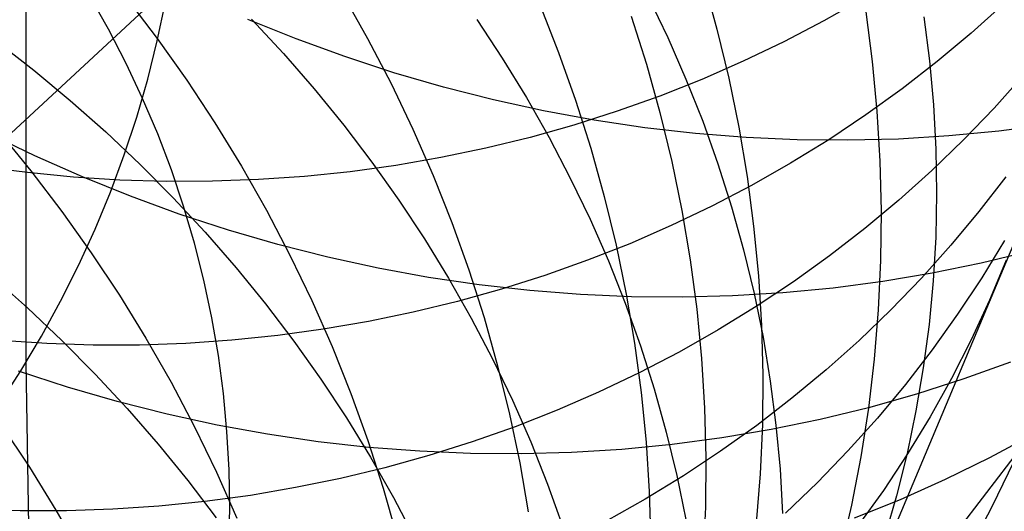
# Model space of a CAD drawing. Header units: millimetres. Extents: x 119 to 175.9, y -203.1 to -153.8.
# Tile 328 of 377: x 161.255 to 162.044, y -160.815 to -160.421. Entities that reach past the tile are written whole.
import ezdxf

# ---------------------------------------------------------------- set-up
doc = ezdxf.new("R2010")
doc.units = ezdxf.units.MM
doc.header["$MEASUREMENT"] = 0
doc.layers.add('Layer 01', color=5, linetype='Continuous', true_color=0x0000ff)

msp = doc.modelspace()

# ---------------------------------------------------------------- linework, layer by layer
at = {"layer": 'Layer 01'}
for p, q in [((161.25999, -160.69562, 19.08406), (161.25999, -159.12798, 15.27351)), ((160.97575, -160.76453, 49.77148), (162.23018, -159.60159, 54.41725)), ((161.80283, -160.38998, 45.90729), (161.81363, -160.42889, 45.91722)), ((161.32599, -160.42871, 20.71392), (161.31067, -160.40164, 20.728)), ((161.34041, -160.40382, 44.56895), (161.36519, -160.43642, 44.57516)), ((161.51366, -160.4008, 45.00999), (161.53369, -160.43628, 45.0177)), ((161.75838, -160.4024, 25.66316), (161.77419, -160.43537, 25.65241)), ((161.93042, -160.40437, 21.7792), (161.8992, -160.42218, 21.76857)), ((161.36514, -160.43812, 19.18999), (161.37165, -160.40712, 19.20274)), ((161.67186, -160.40988, 45.45971), (161.68674, -160.44757, 45.46878)), ((162.04378, -160.40824, 22.23498), (162.01737, -160.43199, 22.22277)), ((161.47639, -160.43653, 51.19593), (161.43782, -160.42095, 51.20244)), ((161.4406, -160.42084, 26.44373), (161.46623, -160.4484, 26.43691)), ((161.62118, -160.42109, 26.05614), (161.64161, -160.45202, 26.04699)), ((161.74487, -160.4183, 45.68753), (161.75705, -160.45682, 45.69724)), ((161.8992, -160.42218, 21.76857), (161.8673, -160.43891, 21.7582)), ((161.93283, -160.41498, 46.3718), (161.93804, -160.45477, 46.3829)), ((161.97951, -160.41895, 24.83391), (161.98399, -160.45423, 24.82058)), ((161.34024, -160.45627, 20.69966), (161.32599, -160.42871, 20.71392)), ((161.81363, -160.42889, 45.91722), (161.82306, -160.46806, 45.92753)), ((161.23608, -160.43827, 26.81301), (161.26614, -160.46165, 26.8088)), ((161.35747, -160.46889, 19.17733), (161.36514, -160.43812, 19.18999)), ((161.36519, -160.43642, 44.57516), (161.38883, -160.46976, 44.58183)), ((161.5154, -160.45079, 51.18896), (161.47639, -160.43653, 51.19593)), ((161.53369, -160.43628, 45.0177), (161.55248, -160.47235, 45.02584)), ((161.77419, -160.43537, 25.65241), (161.7888, -160.46876, 25.64128)), ((162.01737, -160.43199, 22.22277), (161.99007, -160.4548, 22.21074)), ((161.8673, -160.43891, 21.7582), (161.83476, -160.45454, 21.74809)), ((161.46623, -160.4484, 26.43691), (161.49088, -160.47671, 26.42959)), ((161.55478, -160.46372, 51.18153), (161.5154, -160.45079, 51.18896)), ((161.64161, -160.45202, 26.04699), (161.66092, -160.48352, 26.03739)), ((161.68674, -160.44757, 45.46878), (161.70029, -160.48566, 45.47826)), ((161.98399, -160.45423, 24.82058), (161.98717, -160.48955, 24.80701)), ((161.26614, -160.46165, 26.8088), (161.29539, -160.48593, 26.80406)), ((161.35341, -160.48428, 20.68525), (161.34024, -160.45627, 20.69966)), ((161.75705, -160.45682, 45.69724), (161.76788, -160.49565, 45.70732)), ((161.83476, -160.45454, 21.74809), (161.80162, -160.46905, 21.73827)), ((161.93804, -160.45477, 46.3829), (161.94184, -160.49463, 46.39433)), ((161.99007, -160.4548, 22.21074), (161.96191, -160.47666, 22.19891)), ((161.34865, -160.49939, 19.16478), (161.35747, -160.46889, 19.17733)), ((161.38883, -160.46976, 44.58183), (161.41131, -160.5038, 44.58895)), ((161.5945, -160.47529, 51.17367), (161.55478, -160.46372, 51.18153)), ((161.80162, -160.46905, 21.73827), (161.76792, -160.48242, 21.72874)), ((161.7888, -160.46876, 25.64128), (161.8022, -160.50253, 25.62977)), ((161.82306, -160.46806, 45.92753), (161.83111, -160.50743, 45.9382)), ((162.05939, -160.46578, 22.6542), (162.03584, -160.49209, 22.6412)), ((161.49088, -160.47671, 26.42959), (161.51453, -160.50574, 26.42179)), ((161.55248, -160.47235, 45.02584), (161.57, -160.50894, 45.03441)), ((161.63451, -160.4855, 51.16537), (161.5945, -160.47529, 51.17367)), ((161.96191, -160.47666, 22.19891), (161.93293, -160.49752, 22.18729)), ((161.29539, -160.48593, 26.80406), (161.3238, -160.51109, 26.79878)), ((161.36549, -160.51271, 20.6707), (161.35341, -160.48428, 20.68525)), ((161.67475, -160.49432, 51.15665), (161.63451, -160.4855, 51.16537)), ((161.66092, -160.48352, 26.03739), (161.6791, -160.51556, 26.02736)), ((161.70029, -160.48566, 45.47826), (161.7125, -160.5241, 45.48813)), ((161.76792, -160.48242, 21.72874), (161.7337, -160.49463, 21.71952)), ((161.98717, -160.48955, 24.80701), (161.98906, -160.52488, 24.79321)), ((162.03584, -160.49209, 22.6412), (162.01131, -160.51756, 22.62834)), ((161.33869, -160.5296, 19.15236), (161.34865, -160.49939, 19.16478)), ((161.71518, -160.50176, 51.14752), (161.67475, -160.49432, 51.15665)), ((161.7337, -160.49463, 21.71952), (161.69901, -160.50568, 21.71061)), ((161.75575, -160.5078, 51.13799), (161.71518, -160.50176, 51.14752)), ((161.76788, -160.49565, 45.70732), (161.77734, -160.53474, 45.71778)), ((162.09506, -160.49659, 23.51864), (161.79224, -161.21734, 25.33341)), ((161.93293, -160.49752, 22.18729), (161.90316, -160.51738, 22.1759)), ((161.94184, -160.49463, 46.39433), (161.94423, -160.5345, 46.40609)), ((161.41131, -160.5038, 44.58895), (161.43259, -160.53851, 44.59652)), ((161.51453, -160.50574, 26.42179), (161.53714, -160.53545, 26.4135)), ((161.57, -160.50894, 45.03441), (161.58623, -160.54603, 45.04339)), ((161.69901, -160.50568, 21.71061), (161.66388, -160.51554, 21.70203)), ((161.79642, -160.51243, 51.12807), (161.75575, -160.5078, 51.13799)), ((161.8022, -160.50253, 25.62977), (161.81437, -160.53664, 25.6179)), ((161.83111, -160.50743, 45.9382), (161.83777, -160.54697, 45.94922)), ((162.07951, -160.50522, 51.04881), (162.03958, -160.51049, 51.06109)), ((161.2671, -160.53036, 50.71905), (161.22953, -160.51226, 50.72447)), ((161.23792, -160.51068, 44.15279), (161.26383, -160.54235, 44.15882)), ((161.3238, -160.51109, 26.79878), (161.35132, -160.5371, 26.79299)), ((161.37644, -160.54153, 20.65603), (161.36549, -160.51271, 20.6707)), ((161.66388, -160.51554, 21.70203), (161.62836, -160.52422, 21.69378)), ((161.6791, -160.51556, 26.02736), (161.69613, -160.5481, 26.01691)), ((161.83712, -160.51565, 51.11778), (161.79642, -160.51243, 51.12807)), ((161.87782, -160.51745, 51.10711), (161.83712, -160.51565, 51.11778)), ((161.90316, -160.51738, 22.1759), (161.87263, -160.53619, 22.16474)), ((161.91847, -160.51784, 51.0961), (161.87782, -160.51745, 51.10711)), ((161.95901, -160.51681, 51.08475), (161.91847, -160.51784, 51.0961)), ((161.99939, -160.51436, 51.07308), (161.95901, -160.51681, 51.08475)), ((162.03958, -160.51049, 51.06109), (161.99939, -160.51436, 51.07308)), ((161.62836, -160.52422, 21.69378), (161.59248, -160.53168, 21.68588)), ((161.7125, -160.5241, 45.48813), (161.72336, -160.56285, 45.49837)), ((162.01131, -160.51756, 22.62834), (161.98582, -160.54215, 22.61564)), ((161.98906, -160.52488, 24.79321), (161.98965, -160.56017, 24.7792)), ((161.3052, -160.54719, 50.71315), (161.2671, -160.53036, 50.71905)), ((161.32761, -160.55946, 19.14007), (161.33869, -160.5296, 19.15236)), ((161.59248, -160.53168, 21.68588), (161.5563, -160.53794, 21.67834)), ((161.26107, -160.54371, 21.63182), (161.22411, -160.53888, 21.62784)), ((161.35132, -160.5371, 26.79299), (161.37794, -160.56392, 26.78667)), ((161.43259, -160.53851, 44.59652), (161.45265, -160.57384, 44.60452)), ((161.5563, -160.53794, 21.67834), (161.51985, -160.54297, 21.67116)), ((161.53714, -160.53545, 26.4135), (161.55869, -160.56581, 26.40475)), ((161.77734, -160.53474, 45.71778), (161.78542, -160.57404, 45.7286)), ((161.81437, -160.53664, 25.6179), (161.82531, -160.57104, 25.60568)), ((161.87263, -160.53619, 22.16474), (161.84138, -160.55395, 22.15383)), ((161.94423, -160.5345, 46.40609), (161.94521, -160.57434, 46.41815)), ((161.29812, -160.54731, 21.63622), (161.26107, -160.54371, 21.63182)), ((161.26383, -160.54235, 44.15882), (161.28863, -160.5748, 44.16531)), ((161.33522, -160.54967, 21.64104), (161.29812, -160.54731, 21.63622)), ((161.34377, -160.56272, 50.70679), (161.3052, -160.54719, 50.71315)), ((161.38627, -160.5707, 20.64125), (161.37644, -160.54153, 20.65603)), ((161.48319, -160.54678, 21.66436), (161.44635, -160.54935, 21.65794)), ((161.51985, -160.54297, 21.67116), (161.48319, -160.54678, 21.66436)), ((161.58623, -160.54603, 45.04339), (161.60115, -160.58357, 45.05277)), ((161.69613, -160.5481, 26.01691), (161.71198, -160.58109, 26.00606)), ((161.83777, -160.54697, 45.94922), (161.84303, -160.58662, 45.96059)), ((161.98582, -160.54215, 22.61564), (161.95941, -160.56584, 22.60311)), ((162.04504, -160.54704, 23.05739), (162.02356, -160.57488, 23.04381)), ((161.37232, -160.5508, 21.64627), (161.33522, -160.54967, 21.64104)), ((161.40938, -160.5507, 21.65191), (161.37232, -160.5508, 21.64627)), ((161.44635, -160.54935, 21.65794), (161.40938, -160.5507, 21.65191)), ((161.84138, -160.55395, 22.15383), (161.80946, -160.57063, 22.1432)), ((161.3154, -160.58895, 19.12794), (161.32761, -160.55946, 19.14007)), ((161.38276, -160.57693, 50.69996), (161.34377, -160.56272, 50.70679)), ((161.37794, -160.56392, 26.78667), (161.4036, -160.59153, 26.77985)), ((161.72336, -160.56285, 45.49837), (161.73284, -160.60186, 45.50899)), ((161.98965, -160.56017, 24.7792), (161.98893, -160.59538, 24.76499)), ((161.39497, -160.60019, 20.62639), (161.38627, -160.5707, 20.64125)), ((161.55869, -160.56581, 26.40475), (161.57916, -160.59678, 26.39554)), ((161.80946, -160.57063, 22.1432), (161.77689, -160.58621, 22.13283)), ((161.82531, -160.57104, 25.60568), (161.83498, -160.60571, 25.59314)), ((161.95941, -160.56584, 22.60311), (161.9321, -160.5886, 22.59077)), ((161.28863, -160.5748, 44.16531), (161.31229, -160.60799, 44.17226)), ((161.42214, -160.5898, 50.69267), (161.38276, -160.57693, 50.69996)), ((161.45265, -160.57384, 44.60452), (161.47147, -160.60975, 44.61295)), ((161.78542, -160.57404, 45.7286), (161.79211, -160.6135, 45.73977)), ((161.94521, -160.57434, 46.41815), (161.94478, -160.6141, 46.4305)), ((162.02356, -160.57488, 23.04381), (162.00104, -160.60195, 23.03034)), ((161.60115, -160.58357, 45.05277), (161.61475, -160.6215, 45.06255)), ((161.71198, -160.58109, 26.00606), (161.72663, -160.6145, 25.99481)), ((161.77689, -160.58621, 22.13283), (161.74373, -160.60066, 22.12276)), ((161.84303, -160.58662, 45.96059), (161.84688, -160.62634, 45.97227)), ((161.3021, -160.61804, 19.11597), (161.3154, -160.58895, 19.12794)), ((161.4036, -160.59153, 26.77985), (161.42829, -160.61989, 26.77252)), ((161.46185, -160.60133, 50.68495), (161.42214, -160.5898, 50.69267)), ((161.9321, -160.5886, 22.59077), (161.90394, -160.6104, 22.57863)), ((161.98893, -160.59538, 24.76499), (161.98692, -160.63047, 24.75061)), ((161.40251, -160.62995, 20.61145), (161.39497, -160.60019, 20.62639)), ((161.50184, -160.61149, 50.67678), (161.46185, -160.60133, 50.68495)), ((161.57916, -160.59678, 26.39554), (161.59851, -160.62832, 26.38588)), ((161.74373, -160.60066, 22.12276), (161.71, -160.61398, 22.113)), ((161.73284, -160.60186, 45.50899), (161.74095, -160.64109, 45.51995)), ((162.00104, -160.60195, 23.03034), (161.9775, -160.6282, 23.017)), ((162.04399, -160.59806, 23.47229), (162.02581, -160.62797, 23.45811)), ((161.31229, -160.60799, 44.17226), (161.33479, -160.64189, 44.17965)), ((161.47147, -160.60975, 44.61295), (161.48902, -160.6462, 44.6218)), ((161.54206, -160.62027, 50.66819), (161.50184, -160.61149, 50.67678)), ((161.83498, -160.60571, 25.59314), (161.84339, -160.64058, 25.58028)), ((161.90394, -160.6104, 22.57863), (161.87494, -160.63121, 22.56671)), ((162.06432, -160.60671, 50.52311), (162.02545, -160.61617, 50.53613)), ((161.28772, -160.64667, 19.10419), (161.3021, -160.61804, 19.11597)), ((161.42829, -160.61989, 26.77252), (161.45198, -160.64897, 26.76471)), ((161.71, -160.61398, 22.113), (161.67575, -160.62615, 22.10354)), ((161.72663, -160.6145, 25.99481), (161.74007, -160.64829, 25.98319)), ((161.79211, -160.6135, 45.73977), (161.79739, -160.65308, 45.75127)), ((161.94478, -160.6141, 46.4305), (161.94294, -160.65373, 46.44314)), ((162.02545, -160.61617, 50.53613), (161.9862, -160.62424, 50.54889)), ((162.04543, -160.61378, 23.90055), (162.03196, -160.64598, 23.88594)), ((161.23272, -160.62692, 27.14097), (161.26116, -160.65214, 27.13573)), ((161.58248, -160.62767, 50.65919), (161.54206, -160.62027, 50.66819)), ((161.62303, -160.63367, 50.64978), (161.58248, -160.62767, 50.65919)), ((161.61475, -160.6215, 45.06255), (161.62701, -160.65979, 45.07271)), ((161.67575, -160.62615, 22.10354), (161.64102, -160.63715, 22.09441)), ((161.84688, -160.62634, 45.97227), (161.84933, -160.66608, 45.98427)), ((161.9862, -160.62424, 50.54889), (161.94659, -160.63092, 50.56138)), ((162.02581, -160.62797, 23.45811), (162.00651, -160.65721, 23.444)), ((161.40889, -160.65996, 20.59647), (161.40251, -160.62995, 20.61145)), ((161.59851, -160.62832, 26.38588), (161.61673, -160.66039, 26.37579)), ((161.66368, -160.63827, 50.63997), (161.62303, -160.63367, 50.64978)), ((161.87494, -160.63121, 22.56671), (161.84515, -160.651, 22.55502)), ((161.94659, -160.63092, 50.56138), (161.90669, -160.63621, 50.57358)), ((161.9775, -160.6282, 23.017), (161.95297, -160.65361, 23.00381)), ((161.98692, -160.63047, 24.75061), (161.9836, -160.6654, 24.73607)), ((161.33479, -160.64189, 44.17965), (161.35609, -160.67646, 44.18748)), ((161.64102, -160.63715, 22.09441), (161.60585, -160.64697, 22.08562)), ((161.70436, -160.64146, 50.62979), (161.66368, -160.63827, 50.63997)), ((161.74504, -160.64324, 50.61923), (161.70436, -160.64146, 50.62979)), ((161.74095, -160.64109, 45.51995), (161.74766, -160.68047, 45.53126)), ((161.78566, -160.6436, 50.60832), (161.74504, -160.64324, 50.61923)), ((161.82617, -160.64255, 50.59707), (161.78566, -160.6436, 50.60832)), ((161.86653, -160.64008, 50.58548), (161.82617, -160.64255, 50.59707)), ((161.84339, -160.64058, 25.58028), (161.85053, -160.67563, 25.56711)), ((161.90669, -160.63621, 50.57358), (161.86653, -160.64008, 50.58548)), ((161.27227, -160.67483, 19.09261), (161.28772, -160.64667, 19.10419)), ((161.45198, -160.64897, 26.76471), (161.47463, -160.67873, 26.7564)), ((161.48902, -160.6462, 44.6218), (161.50528, -160.68314, 44.63106)), ((161.60585, -160.64697, 22.08562), (161.57028, -160.6556, 22.07718)), ((161.74007, -160.64829, 25.98319), (161.75228, -160.68242, 25.9712)), ((161.84515, -160.651, 22.55502), (161.81461, -160.66977, 22.54358)), ((162.03196, -160.64598, 23.88594), (162.0173, -160.67766, 23.87133)), ((161.26116, -160.65214, 27.13573), (161.28873, -160.67821, 27.12997)), ((161.57028, -160.6556, 22.07718), (161.53437, -160.66302, 22.06909)), ((161.79739, -160.65308, 45.75127), (161.80128, -160.69273, 45.76309)), ((161.95297, -160.65361, 23.00381), (161.92748, -160.67814, 22.99079)), ((161.94294, -160.65373, 46.44314), (161.93968, -160.69319, 46.45604)), ((162.00651, -160.65721, 23.444), (161.98612, -160.68574, 23.42998)), ((161.41411, -160.69018, 20.58146), (161.40889, -160.65996, 20.59647)), ((161.53437, -160.66302, 22.06909), (161.49814, -160.66924, 22.06138)), ((161.61673, -160.66039, 26.37579), (161.63379, -160.69296, 26.36527)), ((161.62701, -160.65979, 45.07271), (161.63791, -160.6984, 45.08324)), ((161.84933, -160.66608, 45.98427), (161.85037, -160.70579, 45.99657)), ((161.9836, -160.6654, 24.73607), (161.97899, -160.70012, 24.72138)), ((161.25577, -160.70248, 19.08123), (161.27227, -160.67483, 19.09261)), ((161.46165, -160.67423, 22.05403), (161.42494, -160.67799, 22.04708)), ((161.49814, -160.66924, 22.06138), (161.46165, -160.67423, 22.05403)), ((161.81461, -160.66977, 22.54358), (161.78334, -160.68747, 22.5324)), ((161.27675, -160.68074, 22.02327), (161.23959, -160.67834, 22.01835)), ((161.31391, -160.68191, 22.0286), (161.27675, -160.68074, 22.02327)), ((161.28873, -160.67821, 27.12997), (161.31538, -160.7051, 27.12368)), ((161.35102, -160.68184, 22.03435), (161.31391, -160.68191, 22.0286)), ((161.38804, -160.68053, 22.04051), (161.35102, -160.68184, 22.03435)), ((161.35609, -160.67646, 44.18748), (161.37617, -160.71166, 44.19574)), ((161.42494, -160.67799, 22.04708), (161.38804, -160.68053, 22.04051)), ((161.47463, -160.67873, 26.7564), (161.49622, -160.70914, 26.74763)), ((161.50528, -160.68314, 44.63106), (161.52024, -160.72054, 44.64071)), ((161.74766, -160.68047, 45.53126), (161.75298, -160.71998, 45.5429)), ((161.75228, -160.68242, 25.9712), (161.76325, -160.71685, 25.95886)), ((161.85053, -160.67563, 25.56711), (161.85638, -160.71081, 25.55367)), ((161.92748, -160.67814, 22.99079), (161.90107, -160.70177, 22.97794)), ((162.0173, -160.67766, 23.87133), (162.00145, -160.70876, 23.85675)), ((161.41815, -160.72057, 20.56643), (161.41411, -160.69018, 20.58146)), ((161.78334, -160.68747, 22.5324), (161.7514, -160.70409, 22.5215)), ((161.98612, -160.68574, 23.42998), (161.96465, -160.71353, 23.41606)), ((161.26224, -160.82664, 19.3956), (161.25999, -160.69562, 19.08406)), ((161.63379, -160.69296, 26.36527), (161.64968, -160.72599, 26.35434)), ((161.63791, -160.6984, 45.08324), (161.64744, -160.73726, 45.09412)), ((161.80128, -160.69273, 45.76309), (161.80375, -160.7324, 45.77521)), ((161.93968, -160.69319, 46.45604), (161.93502, -160.73242, 46.46919)), ((162.04884, -160.6955, 50.00508), (162.01147, -160.70902, 50.0187)), ((161.23824, -160.72958, 19.07008), (161.25577, -160.70248, 19.08123)), ((161.29329, -160.71563, 50.21285), (161.25392, -160.70281, 50.21996)), ((161.31538, -160.7051, 27.12368), (161.34108, -160.73277, 27.11688)), ((161.7514, -160.70409, 22.5215), (161.71881, -160.71962, 22.51088)), ((161.85037, -160.70579, 45.99657), (161.84999, -160.74542, 46.00914)), ((161.90107, -160.70177, 22.97794), (161.87376, -160.72447, 22.96529)), ((161.97899, -160.70012, 24.72138), (161.9731, -160.73459, 24.70658)), ((161.37617, -160.71166, 44.19574), (161.39501, -160.74743, 44.20442)), ((161.49622, -160.70914, 26.74763), (161.51672, -160.74015, 26.73839)), ((161.85638, -160.71081, 25.55367), (161.86093, -160.74608, 25.53995)), ((161.96465, -160.71353, 23.41606), (161.94214, -160.74053, 23.40226)), ((162.01147, -160.70902, 50.0187), (161.97357, -160.72121, 50.03212)), ((162.00145, -160.70876, 23.85675), (161.98443, -160.73927, 23.8422)), ((161.33299, -160.7271, 50.20528), (161.29329, -160.71563, 50.21285)), ((161.42102, -160.7511, 20.55141), (161.41815, -160.72057, 20.56643)), ((161.52024, -160.72054, 44.64071), (161.53387, -160.75833, 44.65074)), ((161.71881, -160.71962, 22.51088), (161.68561, -160.73402, 22.50056)), ((161.75298, -160.71998, 45.5429), (161.75689, -160.75956, 45.55484)), ((161.76325, -160.71685, 25.95886), (161.77297, -160.75153, 25.94619)), ((161.97357, -160.72121, 50.03212), (161.93518, -160.73204, 50.0453)), ((161.37297, -160.73721, 50.19728), (161.33299, -160.7271, 50.20528)), ((161.64968, -160.72599, 26.35434), (161.66437, -160.75944, 26.34302)), ((161.87376, -160.72447, 22.96529), (161.84558, -160.7462, 22.95285)), ((161.34108, -160.73277, 27.11688), (161.36581, -160.76119, 27.10958)), ((161.41319, -160.74595, 50.18884), (161.37297, -160.73721, 50.19728)), ((161.64744, -160.73726, 45.09412), (161.65558, -160.77634, 45.10535)), ((161.68561, -160.73402, 22.50056), (161.65185, -160.74729, 22.49056)), ((161.80375, -160.7324, 45.77521), (161.80481, -160.77204, 45.78763)), ((161.93518, -160.73204, 50.0453), (161.89635, -160.7415, 50.05823)), ((161.93502, -160.73242, 46.46919), (161.92896, -160.77138, 46.48257)), ((161.9731, -160.73459, 24.70658), (161.96592, -160.76877, 24.69166)), ((161.24018, -160.74579, 43.76748), (161.26268, -160.77956, 43.7751)), ((161.45359, -160.7533, 50.17999), (161.41319, -160.74595, 50.18884)), ((161.51672, -160.74015, 26.73839), (161.53611, -160.77174, 26.72871)), ((161.84558, -160.7462, 22.95285), (161.81657, -160.76695, 22.94064)), ((161.84999, -160.74542, 46.00914), (161.84819, -160.78493, 46.02199)), ((161.89635, -160.7415, 50.05823), (161.85712, -160.74958, 50.07091)), ((161.86093, -160.74608, 25.53995), (161.86419, -160.78139, 25.52599)), ((161.94214, -160.74053, 23.40226), (161.91861, -160.76672, 23.3886)), ((161.98443, -160.73927, 23.8422), (161.96627, -160.76913, 23.8277)), ((161.39501, -160.74743, 44.20442), (161.41258, -160.78375, 44.2135)), ((161.4227, -160.78173, 20.5364), (161.42102, -160.7511, 20.55141)), ((161.49413, -160.75926, 50.17072), (161.45359, -160.7533, 50.17999)), ((161.65185, -160.74729, 22.49056), (161.61757, -160.75941, 22.48087)), ((161.77297, -160.75153, 25.94619), (161.78141, -160.78642, 25.93319)), ((161.85712, -160.74958, 50.07091), (161.81754, -160.75628, 50.0833)), ((162.06675, -160.75353, 49.4804), (162.032, -160.77222, 49.49467)), ((161.36581, -160.76119, 27.10958), (161.38953, -160.79033, 27.10178)), ((161.53476, -160.76382, 50.16106), (161.49413, -160.75926, 50.17072)), ((161.53387, -160.75833, 44.65074), (161.54616, -160.79648, 44.66115)), ((161.61757, -160.75941, 22.48087), (161.58281, -160.77036, 22.47153)), ((161.66437, -160.75944, 26.34302), (161.67785, -160.79326, 26.33131)), ((161.77766, -160.76158, 50.0954), (161.73752, -160.76548, 50.10719)), ((161.75689, -160.75956, 45.55484), (161.75939, -160.79916, 45.56709)), ((161.81754, -160.75628, 50.0833), (161.77766, -160.76158, 50.0954)), ((161.57543, -160.76697, 50.15101), (161.53476, -160.76382, 50.16106)), ((161.61609, -160.76871, 50.14059), (161.57543, -160.76697, 50.15101)), ((161.65669, -160.76905, 50.1298), (161.61609, -160.76871, 50.14059)), ((161.69719, -160.76797, 50.11866), (161.65669, -160.76905, 50.1298)), ((161.73752, -160.76548, 50.10719), (161.69719, -160.76797, 50.11866)), ((161.75787, -161.15397, 46.15789), (162.05519, -160.7668, 47.43377)), ((161.81657, -160.76695, 22.94064), (161.78677, -160.78669, 22.92866)), ((161.91861, -160.76672, 23.3886), (161.89408, -160.79207, 23.37509)), ((161.96627, -160.76913, 23.8277), (161.94698, -160.79831, 23.81327)), ((161.96592, -160.76877, 24.69166), (161.95747, -160.80261, 24.67666)), ((161.53611, -160.77174, 26.72871), (161.55437, -160.80387, 26.71858)), ((161.58281, -160.77036, 22.47153), (161.5476, -160.78013, 22.46253)), ((161.65558, -160.77634, 45.10535), (161.66234, -160.81559, 45.11691)), ((161.80481, -160.77204, 45.78763), (161.80446, -160.81161, 45.80032)), ((161.92896, -160.77138, 46.48257), (161.92151, -160.81002, 46.49616)), ((162.032, -160.77222, 49.49467), (161.99654, -160.78965, 49.50878)), ((162.05116, -160.77572, 47.43737), (162.03421, -160.81101, 47.45188)), ((161.26268, -160.77956, 43.7751), (161.284, -160.81401, 43.78314)), ((161.41258, -160.78375, 44.2135), (161.42887, -160.82056, 44.22298)), ((161.42321, -160.81241, 20.52144), (161.4227, -160.78173, 20.5364)), ((161.5476, -160.78013, 22.46253), (161.512, -160.78871, 22.45389)), ((161.84819, -160.78493, 46.02199), (161.84499, -160.82426, 46.03508)), ((161.86419, -160.78139, 25.52599), (161.86614, -160.8167, 25.51178)), ((161.38953, -160.79033, 27.10178), (161.41221, -160.82015, 27.09349)), ((161.512, -160.78871, 22.45389), (161.47604, -160.79609, 22.44561)), ((161.67785, -160.79326, 26.33131), (161.6901, -160.82742, 26.31923)), ((161.78677, -160.78669, 22.92866), (161.75621, -160.80539, 22.91694)), ((161.78141, -160.78642, 25.93319), (161.78858, -160.82148, 25.91989)), ((161.89408, -160.79207, 23.37509), (161.86859, -160.81654, 23.36175)), ((161.99654, -160.78965, 49.50878), (161.96041, -160.80579, 49.52272)), ((161.47604, -160.79609, 22.44561), (161.43977, -160.80226, 22.43772)), ((161.54616, -160.79648, 44.66115), (161.55709, -160.83495, 44.67191)), ((161.75939, -160.79916, 45.56709), (161.76047, -160.83873, 45.57962)), ((161.94698, -160.79831, 23.81327), (161.9266, -160.82679, 23.79894)), ((161.40323, -160.80721, 22.43021), (161.36647, -160.81093, 22.4231)), ((161.43977, -160.80226, 22.43772), (161.40323, -160.80721, 22.43021)), ((161.55437, -160.80387, 26.71858), (161.57147, -160.83648, 26.70802)), ((161.75621, -160.80539, 22.91694), (161.72493, -160.82304, 22.90549)), ((161.96041, -160.80579, 49.52272), (161.92365, -160.82064, 49.53648)), ((161.95747, -160.80261, 24.67666), (161.94775, -160.83609, 24.66159)), ((161.25529, -160.81473, 22.40424), (161.21808, -160.81353, 22.3988)), ((161.29246, -160.81469, 22.41011), (161.25529, -160.81473, 22.40424)), ((161.284, -160.81401, 43.78314), (161.30409, -160.84908, 43.79161)), ((161.32953, -160.81343, 22.4164), (161.29246, -160.81469, 22.41011)), ((161.36647, -160.81093, 22.4231), (161.32953, -160.81343, 22.4164)), ((161.42253, -160.84313, 20.50654), (161.42321, -160.81241, 20.52144)), ((161.80446, -160.81161, 45.80032), (161.80269, -160.85105, 45.81327)), ((161.92151, -160.81002, 46.49616), (161.91267, -160.8483, 46.50996)), ((162.03421, -160.81101, 47.45188), (162.01599, -160.84561, 47.4665))]:
    msp.add_line(p, q, dxfattribs=at)

doc.saveas('drawing.dxf')
